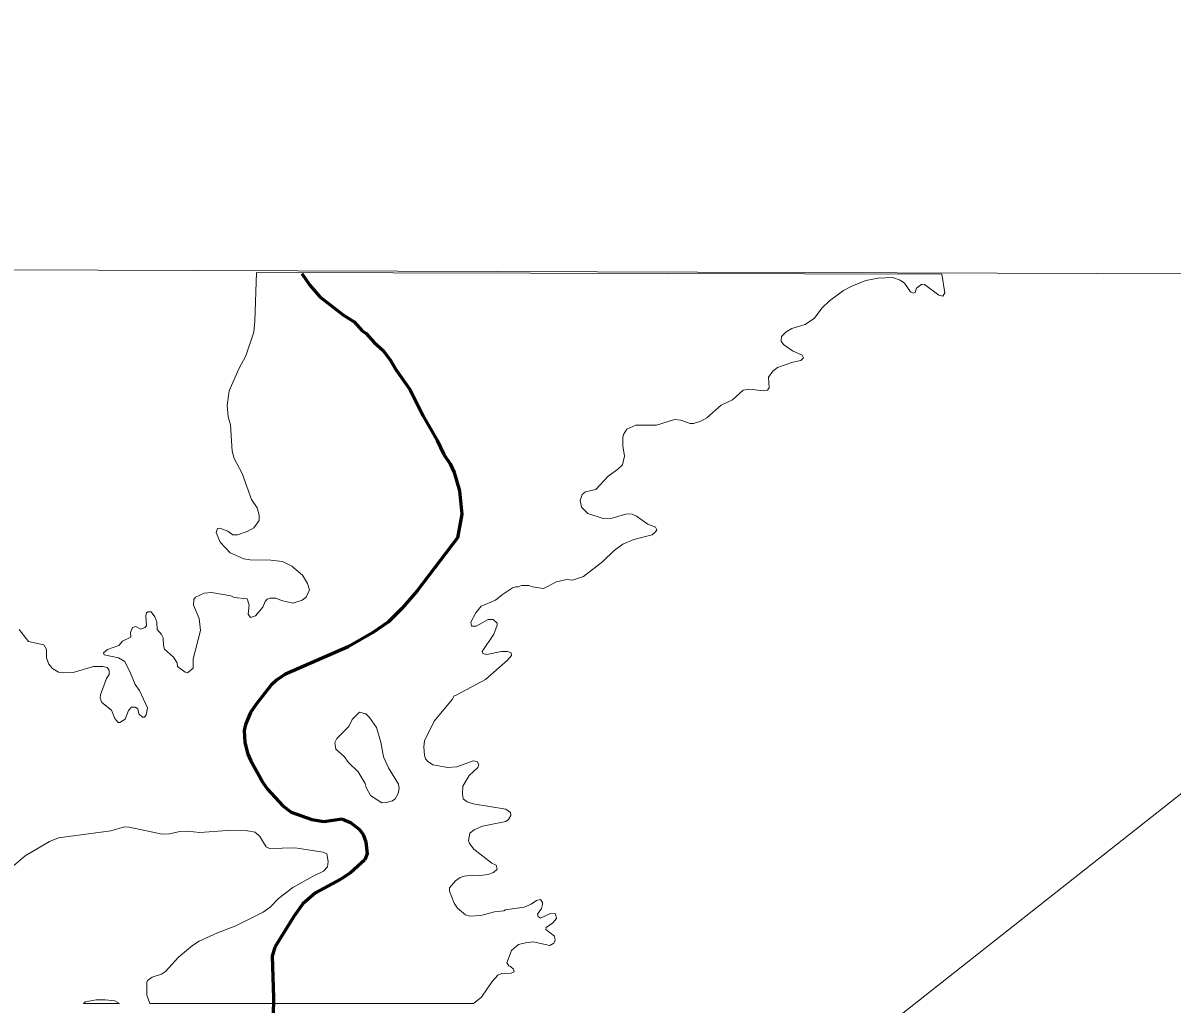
# Model space of a CAD drawing. Extents: x 553962 to 842807, y 8883888 to 9032388.
# Drawn here: x 797447 to 799617, y 9020299 to 9022152 of the extents above; entities that cross this region are included whole.
import ezdxf

# ---------------------------------------------------------------- set-up
doc = ezdxf.new("R2010")
doc.units = 0
doc.header["$LTSCALE"] = 200
doc.linetypes.add('LONG_DASH_SHORT_DASH', pattern=[9.9, 6, -1.2, 1.5, -1.2])
for name, color, linetype, lineweight in [('1', 7, 'Continuous', 13), ('25', 7, 'Continuous', 13), ('7', 7, 'LONG_DASH_SHORT_DASH', 60), ('8', 7, 'Continuous', 13)]:
    doc.layers.add(name, color=color, linetype=linetype, lineweight=lineweight)

msp = doc.modelspace()

# ---------------------------------------------------------------- linework, layer by layer
at = {"layer": '1'}
msp.add_lwpolyline([(796983.4, 9021686.7), (806942.1, 9021652.7), (812440.3, 9021626.4), (819619.3, 9021582.3)], dxfattribs=at)
at = {"layer": '25'}
for p, q in [((799182.8, 9021677.2), (797887.9, 9021680)), ((797560.9, 9020299.5), (797628.7, 9020299.5))]:
    msp.add_line(p, q, dxfattribs=at)
for points in [[(797887.9, 9021680), (797884.8, 9021588.3), (797882.7, 9021567.6), (797867.5, 9021522.7), (797854.6, 9021498.5), (797836, 9021456.6), (797832.3, 9021428.9), (797834.2, 9021407.7), (797838.6, 9021392.5), (797841.8, 9021342.8), (797845.5, 9021329), (797860.6, 9021300.5), (797878.4, 9021251.4), (797889.2, 9021235.6), (797893.1, 9021221.8), (797893.1, 9021212.1), (797882.5, 9021198.2), (797870.1, 9021190.9), (797852.1, 9021184.6), (797842.9, 9021184.6), (797833.8, 9021191.5), (797818.3, 9021197.6), (797814.1, 9021196.7), (797811.3, 9021189.4), (797819.3, 9021171.2), (797838.1, 9021150.9), (797863.7, 9021139.2), (797875.7, 9021137.3), (797914.7, 9021136.8), (797936.6, 9021134.3), (797954.5, 9021125.6), (797974.6, 9021108.9), (797984.3, 9021092.9), (797988.2, 9021081.1), (797981.5, 9021067), (797974.3, 9021061.6), (797956.2, 9021056), (797935.2, 9021060.9), (797924, 9021065.3), (797913.2, 9021065.5), (797908.2, 9021063.3), (797904.3, 9021059.2), (797899.8, 9021048.1), (797885.9, 9021032), (797876.5, 9021028.7), (797871.9, 9021035), (797873.6, 9021052.1), (797870.1, 9021063.8), (797845.5, 9021066.3), (797839.2, 9021069.4), (797802.7, 9021075.9), (797788.9, 9021074.6), (797772.7, 9021067.4), (797769.2, 9021062.5), (797768.5, 9021051.7), (797779.6, 9021026.8), (797782.2, 9021003.9), (797767.9, 9020950.7), (797767.9, 9020933.1), (797757.2, 9020924.4), (797753.2, 9020925.2), (797738.7, 9020936.4), (797737.6, 9020943.3), (797731.2, 9020953.5), (797714.1, 9020968.6), (797711.9, 9020975.8), (797711.7, 9020990.5), (797708.4, 9020996.5), (797700, 9021006), (797699.6, 9021019.8), (797695.5, 9021030.2), (797688.6, 9021039.7), (797682.3, 9021039.5), (797680.2, 9021037.6), (797678.8, 9021032), (797679.9, 9021013), (797676.7, 9021009.5), (797669.5, 9021006.9), (797659.6, 9021011.9), (797653.3, 9021009.5), (797649.9, 9021000.4), (797650.5, 9020991.6), (797634.7, 9020984), (797627.8, 9020975.6), (797606, 9020968), (797598.6, 9020961.9), (797599.8, 9020958.5), (797626.8, 9020952.5), (797638.7, 9020945.5), (797649.8, 9020923.5), (797658.3, 9020902), (797666.8, 9020890.9), (797681.6, 9020857.8), (797679, 9020844.8), (797676, 9020840.7), (797672.6, 9020840.7), (797665.2, 9020846.7), (797663.4, 9020856.5), (797658.3, 9020859.5), (797651.9, 9020859.1), (797651.9, 9020859.1)], [(797887.9, 9021680), (797884.8, 9021588.3), (797882.7, 9021567.6), (797867.5, 9021522.7), (797854.6, 9021498.5), (797836, 9021456.6), (797832.3, 9021428.9), (797834.2, 9021407.7), (797838.6, 9021392.5), (797841.8, 9021342.8), (797845.5, 9021329), (797860.6, 9021300.5), (797878.4, 9021251.4), (797889.2, 9021235.6), (797893.1, 9021221.8), (797893.1, 9021212.1), (797882.5, 9021198.2), (797870.1, 9021190.9), (797852.1, 9021184.6), (797842.9, 9021184.6), (797833.8, 9021191.5), (797818.3, 9021197.6), (797814.1, 9021196.7), (797811.3, 9021189.4), (797819.3, 9021171.2), (797838.1, 9021150.9), (797863.7, 9021139.2), (797875.7, 9021137.3), (797914.7, 9021136.8), (797936.6, 9021134.3), (797954.5, 9021125.6), (797974.6, 9021108.9), (797984.3, 9021092.9), (797988.2, 9021081.1), (797981.5, 9021067), (797974.3, 9021061.6), (797956.2, 9021056), (797935.2, 9021060.9), (797924, 9021065.3), (797913.2, 9021065.5), (797908.2, 9021063.3), (797904.3, 9021059.2), (797899.8, 9021048.1), (797885.9, 9021032), (797876.5, 9021028.7), (797871.9, 9021035), (797873.6, 9021052.1), (797870.1, 9021063.8), (797845.5, 9021066.3), (797839.2, 9021069.4), (797802.7, 9021075.9), (797788.9, 9021074.6), (797772.7, 9021067.4), (797769.2, 9021062.5), (797768.5, 9021051.7), (797779.6, 9021026.8), (797782.2, 9021003.9), (797767.9, 9020950.7), (797767.9, 9020933.1), (797757.2, 9020924.4), (797753.2, 9020925.2), (797738.7, 9020936.4), (797737.6, 9020943.3), (797731.2, 9020953.5), (797714.1, 9020968.6), (797711.9, 9020975.8), (797711.7, 9020990.5), (797708.4, 9020996.5), (797700, 9021006), (797699.6, 9021019.8), (797695.5, 9021030.2), (797688.6, 9021039.7), (797682.3, 9021039.5), (797680.2, 9021037.6), (797678.8, 9021032), (797679.9, 9021013), (797676.7, 9021009.5), (797669.5, 9021006.9), (797659.6, 9021011.9), (797653.3, 9021009.5), (797649.9, 9021000.4), (797650.5, 9020991.6), (797634.7, 9020984), (797627.8, 9020975.6), (797606, 9020968), (797598.6, 9020961.9), (797599.8, 9020958.5), (797626.8, 9020952.5), (797638.7, 9020945.5), (797649.8, 9020923.5), (797658.3, 9020902), (797666.8, 9020890.9), (797681.6, 9020857.8), (797679, 9020844.8), (797676, 9020840.7), (797672.6, 9020840.7), (797665.2, 9020846.7), (797663.4, 9020856.5), (797658.3, 9020859.5), (797651.9, 9020859.1)], [(798336, 9020997.4), (798336, 9020997.4), (798342.5, 9021014.2), (798342.7, 9021018.3), (798335.1, 9021024.8), (798325.4, 9021024.8), (798303, 9021012.1), (798294.1, 9021012.3), (798292.6, 9021019.7), (798302.1, 9021037.6), (798312.4, 9021050.3), (798339, 9021061.2), (798352.7, 9021072.4), (798371.7, 9021084.5), (798377.6, 9021086.6), (798382.3, 9021086.5), (798388.2, 9021089), (798402.3, 9021089), (798409.3, 9021086.5), (798429.8, 9021083.7), (798454.5, 9021096), (798473.3, 9021100.3), (798485, 9021099.2), (798505.7, 9021106.4), (798542, 9021134.2), (798563.6, 9021155.2), (798579.6, 9021167.1), (798600.4, 9021176), (798635, 9021185), (798641.9, 9021190.6), (798643.8, 9021194.2), (798641.9, 9021199.3), (798627.2, 9021205.2), (798605.6, 9021220), (798597.8, 9021223.7), (798587.4, 9021224.6), (798559.7, 9021216.4), (798542.5, 9021215.7), (798514, 9021225.2), (798501.6, 9021237), (798499.4, 9021249.9), (798503.1, 9021260.9), (798509.4, 9021266.3), (798529.1, 9021270.4), (798552.2, 9021295.5), (798569.9, 9021308), (798579.1, 9021317.2), (798583, 9021333.1), (798580.1, 9021353.2), (798579.8, 9021368.8), (798581.2, 9021374.4), (798587.6, 9021384.3), (798604.6, 9021392.1), (798643.6, 9021391.9), (798677.3, 9021402.5), (798689.7, 9021401.2), (798706.8, 9021395.2), (798713.2, 9021395.2), (798727.1, 9021399.3), (798738.5, 9021405.5), (798765.6, 9021429.8), (798787.2, 9021439.5), (798807.3, 9021457.8), (798818.3, 9021459.8), (798846, 9021456.6), (798853.5, 9021457.8), (798856.2, 9021462.5), (798854.8, 9021482.5), (798863, 9021493.7), (798872.3, 9021501), (798901.3, 9021511.2), (798916.1, 9021514.4), (798921.4, 9021519.2), (798919, 9021524.1), (798900.4, 9021532.4), (798883.4, 9021544.3), (798879.1, 9021550.4), (798879.9, 9021559.2), (798888.6, 9021568.3), (798899, 9021574.8), (798924.2, 9021581.9), (798941.9, 9021594.3), (798955.6, 9021612.9), (798970.5, 9021626.5), (798996.9, 9021646.1), (799012.4, 9021654.3), (799039.2, 9021665.1), (799062.5, 9021669.7), (799089.2, 9021671), (799103.6, 9021666), (799111.8, 9021660), (799123.3, 9021644), (799128.1, 9021641), (799132.4, 9021642.6), (799135, 9021650.5), (799144.5, 9021658.5), (799149.7, 9021657.6), (799177.2, 9021637.5), (799184.7, 9021635.6), (799188.2, 9021642), (799182.8, 9021677.2)], [(798336, 9020997.4), (798336, 9020997.4), (798342.5, 9021014.2), (798342.7, 9021018.3), (798335.1, 9021024.8), (798325.4, 9021024.8), (798303, 9021012.1), (798294.1, 9021012.3), (798292.6, 9021019.7), (798302.1, 9021037.6), (798312.4, 9021050.3), (798339, 9021061.2), (798352.7, 9021072.4), (798371.7, 9021084.5), (798377.6, 9021086.6), (798382.3, 9021086.5), (798388.2, 9021089), (798402.3, 9021089), (798409.3, 9021086.5), (798429.8, 9021083.7), (798454.5, 9021096), (798473.3, 9021100.3), (798485, 9021099.2), (798505.7, 9021106.4), (798542, 9021134.2), (798563.6, 9021155.2), (798579.6, 9021167.1), (798600.4, 9021176), (798635, 9021185), (798641.9, 9021190.6), (798643.8, 9021194.2), (798641.9, 9021199.3), (798627.2, 9021205.2), (798605.6, 9021220), (798597.8, 9021223.7), (798587.4, 9021224.6), (798559.7, 9021216.4), (798542.5, 9021215.7), (798514, 9021225.2), (798501.6, 9021237), (798499.4, 9021249.9), (798503.1, 9021260.9), (798509.4, 9021266.3), (798529.1, 9021270.4), (798552.2, 9021295.5), (798569.9, 9021308), (798579.1, 9021317.2), (798583, 9021333.1), (798580.1, 9021353.2), (798579.8, 9021368.8), (798581.2, 9021374.4), (798587.6, 9021384.3), (798604.6, 9021392.1), (798643.6, 9021391.9), (798677.3, 9021402.5), (798689.7, 9021401.2), (798706.8, 9021395.2), (798713.2, 9021395.2), (798727.1, 9021399.3), (798738.5, 9021405.5), (798765.6, 9021429.8), (798787.2, 9021439.5), (798807.3, 9021457.8), (798818.3, 9021459.8), (798846, 9021456.6), (798853.5, 9021457.8), (798856.2, 9021462.5), (798854.8, 9021482.5), (798863, 9021493.7), (798872.3, 9021501), (798901.3, 9021511.2), (798916.1, 9021514.4), (798921.4, 9021519.2), (798919, 9021524.1), (798900.4, 9021532.4), (798883.4, 9021544.3), (798879.1, 9021550.4), (798879.9, 9021559.2), (798888.6, 9021568.3), (798899, 9021574.8), (798924.2, 9021581.9), (798941.9, 9021594.3), (798955.6, 9021612.9), (798970.5, 9021626.5), (798996.9, 9021646.1), (799012.4, 9021654.3), (799039.2, 9021665.1), (799062.5, 9021669.7), (799089.2, 9021671), (799103.6, 9021666), (799111.8, 9021660), (799123.3, 9021644), (799128.1, 9021641), (799132.4, 9021642.6), (799135, 9021650.5), (799144.5, 9021658.5), (799149.7, 9021657.6), (799177.2, 9021637.5), (799184.7, 9021635.6), (799188.2, 9021642), (799182.8, 9021677.2)], [(797651.9, 9020859.1), (797645.8, 9020852.8), (797639.7, 9020836.8), (797629.7, 9020830.5), (797626.7, 9020830.3), (797619.8, 9020837.8), (797613.8, 9020853.6), (797595.8, 9020868.3), (797592.6, 9020876.3), (797593, 9020882.9), (797604.5, 9020913.5), (797609.2, 9020921.3), (797609.2, 9020929.1), (797605.9, 9020934.1), (797597.3, 9020936.4), (797580, 9020936), (797541.1, 9020925), (797523.8, 9020924.3), (797513.7, 9020925.6), (797502.6, 9020932.3), (797495.3, 9020940.8), (797491, 9020952.4), (797490.7, 9020968), (797485.8, 9020977.1), (797457, 9020983.1), (797439.3, 9021006)], [(797651.9, 9020859.1), (797645.8, 9020852.8), (797639.7, 9020836.8), (797629.7, 9020830.5), (797626.7, 9020830.3), (797619.8, 9020837.8), (797613.8, 9020853.6), (797595.8, 9020868.3), (797592.6, 9020876.3), (797593, 9020882.9), (797604.5, 9020913.5), (797609.2, 9020921.3), (797609.2, 9020929.1), (797605.9, 9020934.1), (797597.3, 9020936.4), (797580, 9020936), (797541.1, 9020925), (797523.8, 9020924.3), (797513.7, 9020925.6), (797502.6, 9020932.3), (797495.3, 9020940.8), (797491, 9020952.4), (797490.7, 9020968), (797485.8, 9020977.1), (797457, 9020983.1), (797439.3, 9021006)], [(798297.8, 9020299.5), (798312.6, 9020311.5), (798333.2, 9020341.1), (798343.6, 9020353), (798351.4, 9020356.2), (798368.6, 9020356.8), (798374.5, 9020359.5), (798373.2, 9020364.8), (798367.8, 9020369.6), (798364.3, 9020370.5), (798360.7, 9020376.3), (798369.7, 9020399.9), (798382.7, 9020410.9), (798395.9, 9020414.3), (798410.2, 9020415.9), (798442, 9020409.4), (798449.7, 9020413.5), (798452.1, 9020419.5), (798450.6, 9020426.8), (798434.5, 9020439.3), (798435, 9020443.2), (798447.8, 9020452), (798454.7, 9020460.4), (798452.7, 9020469.2), (798443.4, 9020469.7), (798424.3, 9020460.6), (798420.1, 9020463.7), (798418.8, 9020468.2), (798425.9, 9020479), (798428.3, 9020486.8), (798427.9, 9020490.7), (798424.6, 9020495.9), (798416.6, 9020494.3), (798406.5, 9020487.2), (798393.7, 9020481.8), (798358.4, 9020476.3), (798355.2, 9020474.7), (798337.1, 9020472.9), (798311.3, 9020466.1), (798291, 9020464.6), (798282.4, 9020467.1), (798267.5, 9020479.6), (798261.4, 9020488.9), (798252.6, 9020512.1), (798252.6, 9020518.1), (798264, 9020531.5), (798272.7, 9020537.4), (798280.4, 9020540.2), (798295.9, 9020542.3), (798310.9, 9020541.4), (798325, 9020543.6), (798335.3, 9020547.3), (798342.5, 9020553.2), (798340.5, 9020560.9), (798332.1, 9020565), (798298.2, 9020591.3), (798290.2, 9020601.8), (798288.2, 9020607.6), (798291.1, 9020621.2), (798299.2, 9020627.7), (798314.6, 9020634.9), (798358.8, 9020643.1), (798364.1, 9020647.2), (798368, 9020654.7), (798367.6, 9020660.4), (798359.1, 9020666.4), (798297.3, 9020676.8), (798286, 9020680.5), (798278.1, 9020686.1), (798276.8, 9020696.1), (798277.6, 9020709.9), (798289.8, 9020730.1), (798306.2, 9020745.1), (798308.1, 9020750.8), (798304.9, 9020757), (798297.1, 9020757.9), (798266.2, 9020746.8), (798249.2, 9020745.3), (798221.2, 9020750.5), (798210.8, 9020757.5), (798207.2, 9020761.8), (798205, 9020767.8), (798203.7, 9020784.6), (798205.1, 9020795.8), (798223.2, 9020832.7), (798257.5, 9020874.1), (798261, 9020880.9), (798265.3, 9020881.8), (798320.7, 9020911.8), (798361.4, 9020947.4), (798369.3, 9020957.2), (798368.6, 9020961.9), (798362.1, 9020964.7), (798350.9, 9020964.5), (798322.8, 9020958.7), (798315.3, 9020960.9), (798314.4, 9020964.7), (798336, 9020997.4)], [(798297.8, 9020299.5), (798312.6, 9020311.5), (798333.2, 9020341.1), (798343.6, 9020353), (798351.4, 9020356.2), (798368.6, 9020356.8), (798374.5, 9020359.5), (798373.2, 9020364.8), (798367.8, 9020369.6), (798364.3, 9020370.5), (798360.7, 9020376.3), (798369.7, 9020399.9), (798382.7, 9020410.9), (798395.9, 9020414.3), (798410.2, 9020415.9), (798442, 9020409.4), (798449.7, 9020413.5), (798452.1, 9020419.5), (798450.6, 9020426.8), (798434.5, 9020439.3), (798435, 9020443.2), (798447.8, 9020452), (798454.7, 9020460.4), (798452.7, 9020469.2), (798443.4, 9020469.7), (798424.3, 9020460.6), (798420.1, 9020463.7), (798418.8, 9020468.2), (798425.9, 9020479), (798428.3, 9020486.8), (798427.9, 9020490.7), (798424.6, 9020495.9), (798416.6, 9020494.3), (798406.5, 9020487.2), (798393.7, 9020481.8), (798358.4, 9020476.3), (798355.2, 9020474.7), (798337.1, 9020472.9), (798311.3, 9020466.1), (798291, 9020464.6), (798282.4, 9020467.1), (798267.5, 9020479.6), (798261.4, 9020488.9), (798252.6, 9020512.1), (798252.6, 9020518.1), (798264, 9020531.5), (798272.7, 9020537.4), (798280.4, 9020540.2), (798295.9, 9020542.3), (798310.9, 9020541.4), (798325, 9020543.6), (798335.3, 9020547.3), (798342.5, 9020553.2), (798340.5, 9020560.9), (798332.1, 9020565), (798298.2, 9020591.3), (798290.2, 9020601.8), (798288.2, 9020607.6), (798291.1, 9020621.2), (798299.2, 9020627.7), (798314.6, 9020634.9), (798358.8, 9020643.1), (798364.1, 9020647.2), (798368, 9020654.7), (798367.6, 9020660.4), (798359.1, 9020666.4), (798297.3, 9020676.8), (798286, 9020680.5), (798278.1, 9020686.1), (798276.8, 9020696.1), (798277.6, 9020709.9), (798289.8, 9020730.1), (798306.2, 9020745.1), (798308.1, 9020750.8), (798304.9, 9020757), (798297.1, 9020757.9), (798266.2, 9020746.8), (798249.2, 9020745.3), (798221.2, 9020750.5), (798210.8, 9020757.5), (798207.2, 9020761.8), (798205, 9020767.8), (798203.7, 9020784.6), (798205.1, 9020795.8), (798223.2, 9020832.7), (798257.5, 9020874.1), (798261, 9020880.9), (798265.3, 9020881.8), (798320.7, 9020911.8), (798361.4, 9020947.4), (798369.3, 9020957.2), (798368.6, 9020961.9), (798362.1, 9020964.7), (798350.9, 9020964.5), (798322.8, 9020958.7), (798315.3, 9020960.9), (798314.4, 9020964.7), (798336, 9020997.4)], [(797419.8, 9020552.4), (797450.8, 9020578.4), (797496.4, 9020605.9), (797513.8, 9020612.4), (797612.4, 9020626), (797638.4, 9020633.6), (797647, 9020632.9), (797709.7, 9020619.3), (797723.5, 9020620.4), (797742.6, 9020624.5), (797756.9, 9020624.9), (797780.6, 9020622.8), (797833, 9020626.4), (797871, 9020625.8), (797885.2, 9020623), (797894.2, 9020615.1), (797905.8, 9020595.5), (797912.5, 9020592.7), (797960.1, 9020593.8), (798013.9, 9020585.8), (798020.4, 9020582.3), (798023.2, 9020568), (798022.1, 9020557.7), (798014.3, 9020549.6), (797994.6, 9020540.4), (797956.2, 9020518.8), (797929.1, 9020498), (797913.6, 9020481.6)], [(797419.8, 9020552.4), (797450.8, 9020578.4), (797496.4, 9020605.9), (797513.8, 9020612.4), (797612.4, 9020626), (797638.4, 9020633.6), (797647, 9020632.9), (797709.7, 9020619.3), (797723.5, 9020620.4), (797742.6, 9020624.5), (797756.9, 9020624.9), (797780.6, 9020622.8), (797833, 9020626.4), (797871, 9020625.8), (797885.2, 9020623), (797894.2, 9020615.1), (797905.8, 9020595.5), (797912.5, 9020592.7), (797960.1, 9020593.8), (798013.9, 9020585.8), (798020.4, 9020582.3), (798023.2, 9020568), (798022.1, 9020557.7), (798014.3, 9020549.6), (797994.6, 9020540.4), (797956.2, 9020518.8), (797929.1, 9020498), (797913.6, 9020481.6)], [(797913.6, 9020481.6), (797900.2, 9020471.9), (797849, 9020446.3), (797814.3, 9020433.4), (797779.6, 9020417.7), (797766.8, 9020409.3), (797740.4, 9020387.3), (797715.7, 9020360.1), (797708, 9020354.9), (797690.7, 9020349.1), (797682.1, 9020342.8), (797680.3, 9020339.5), (797680.3, 9020315.5), (797686.5, 9020299.5), (798297.8, 9020299.5)], [(797913.6, 9020481.6), (797900.2, 9020471.9), (797849, 9020446.3), (797814.3, 9020433.4), (797779.6, 9020417.7), (797766.8, 9020409.3), (797740.4, 9020387.3), (797715.7, 9020360.1), (797708, 9020354.9), (797690.7, 9020349.1), (797682.1, 9020342.8), (797680.3, 9020339.5), (797680.3, 9020315.5), (797686.5, 9020299.5)], [(797628.7, 9020299.5), (797620.2, 9020305), (797602.1, 9020306.7), (797584.8, 9020306.3), (797564, 9020302.6), (797560.9, 9020299.5)], [(797628.7, 9020299.5), (797620.2, 9020305), (797602.1, 9020306.7), (797584.8, 9020306.3), (797564, 9020302.6), (797560.9, 9020299.5)]]:
    msp.add_lwpolyline(points, dxfattribs=at)
msp.add_lwpolyline([(798136.9, 9020744.9), (798156.1, 9020714.2), (798157.4, 9020705.6), (798155.5, 9020696.2), (798149.9, 9020686.5), (798144.7, 9020682.6), (798133, 9020679.4), (798124.6, 9020678.9), (798103, 9020692.8), (798095.2, 9020707.8), (798093.2, 9020715.1), (798079.8, 9020736.9), (798061.7, 9020755.1), (798053.1, 9020765.9), (798037.5, 9020780.3), (798036, 9020792.9), (798039.8, 9020800), (798062.5, 9020822.7), (798068.8, 9020836.3), (798082.4, 9020849.9), (798094.1, 9020847), (798101, 9020840), (798114.4, 9020821), (798122.4, 9020793.3), (798128, 9020765.7)], close=True, dxfattribs=at)
msp.add_lwpolyline([(798136.9, 9020744.9), (798156.1, 9020714.2), (798157.4, 9020705.6), (798155.5, 9020696.2), (798149.9, 9020686.5), (798144.7, 9020682.6), (798133, 9020679.4), (798124.6, 9020678.9), (798103, 9020692.8), (798095.2, 9020707.8), (798093.2, 9020715.1), (798079.8, 9020736.9), (798061.7, 9020755.1), (798053.1, 9020765.9), (798037.5, 9020780.3), (798036, 9020792.9), (798039.8, 9020800), (798062.5, 9020822.7), (798068.8, 9020836.3), (798082.4, 9020849.9), (798094.1, 9020847), (798101, 9020840), (798114.4, 9020821), (798122.4, 9020793.3), (798128, 9020765.7)], close=True, dxfattribs=at)
at = {"layer": '7'}
msp.add_lwpolyline([(797973.2, 9021678.6), (797988.4, 9021656.1), (798007.2, 9021634.5), (798052.2, 9021599.6), (798072.2, 9021587.3), (798087.6, 9021570.3), (798095, 9021565.1), (798110.3, 9021548.2), (798126.7, 9021533.5), (798140.1, 9021515.4), (798150.7, 9021497.2), (798178, 9021458.7), (798202, 9021410.3), (798229.2, 9021363.1), (798242, 9021336.8), (798253.8, 9021318.7), (798261.2, 9021302.4), (798271.2, 9021268), (798275.5, 9021224), (798267.7, 9021179.4), (798191, 9021079.2), (798162.4, 9021045.4), (798136.9, 9021020.5), (798107.1, 9021000), (798061.2, 9020973.6), (797942.8, 9020921.7), (797925.9, 9020911.1), (797914.9, 9020900.5), (797887.6, 9020865.9), (797876.6, 9020849.1), (797866.7, 9020826.6), (797864.7, 9020815.4), (797865.8, 9020792.9), (797871.4, 9020770.4), (797876.2, 9020759.2), (797899.5, 9020716.8), (797908.6, 9020704.7), (797937.3, 9020672.9), (797953.2, 9020660.8), (797992.5, 9020647), (798015, 9020643.3), (798048.7, 9020648.5), (798065.6, 9020641.3), (798082.3, 9020628.2), (798089.5, 9020618.9), (798094.3, 9020604.8), (798097.1, 9020582.3), (798092.4, 9020571.1), (798065.4, 9020546.5), (798047.4, 9020534.3), (797999, 9020508.4), (797975.2, 9020488.1), (797958.3, 9020463.9), (797922.7, 9020406), (797917.3, 9020389), (797919.9, 9020310.4), (797919.4, 9020276.6)], dxfattribs=at)
at = {"layer": '8'}
msp.add_lwpolyline([(801780.5, 9023764.3), (801031.9, 9021798.2), (798598.9, 9019878.9), (797335.6, 9018334.1), (797242, 9016134), (798365, 9015057.3), (799807.3, 9014801), (800362.6, 9014843.7), (801780.5, 9013887), (803886, 9012857.1), (804821.8, 9012576.2)], dxfattribs=at)

doc.saveas('drawing.dxf')
